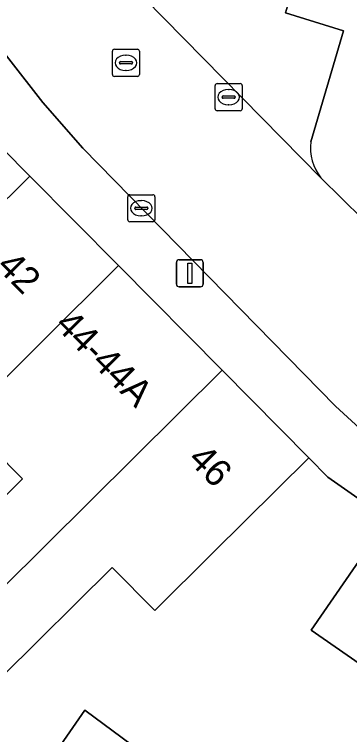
# Model space of a CAD drawing. Extents: x 160102 to 160934, y 382045 to 382923.
# Drawn here: x 160716.17 to 160728.56, y 382559.04 to 382585.65 of the extents above; entities that cross this region are included whole.
import ezdxf

# ---------------------------------------------------------------- set-up
doc = ezdxf.new("R2010")
doc.units = 0
for name, color, linetype in [('IMGEO_Erf', 7, 'Continuous'), ('IMGEO_Kolk', 7, 'Continuous'), ('IMGEO_Lichtmast', 7, 'Continuous'), ('IMGEO_Pand', 7, 'Continuous'), ('IMGEO_Pand_nummerreeks', 7, 'Continuous'), ('IMGEO_Parkeervlak_open', 7, 'Continuous'), ('IMGEO_Rijbaan_lokaal_open', 7, 'Continuous'), ('IMGEO_Rioolput', 7, 'Continuous'), ('IMGEO_Voetpad_open', 7, 'Continuous')]:
    doc.layers.add(name, color=color, linetype=linetype)

msp = doc.modelspace()

# ---------------------------------------------------------------- linework, layer by layer
at = {"layer": 'IMGEO_Erf'}
for points in [[(160712.429, 382564.482), (160716.472, 382568.491), (160714.294, 382570.688)], [(160735.98, 382556.667), (160738.891, 382560.779), (160733.36, 382564.639), (160730.529, 382560.551), (160727.134, 382562.902), (160729.974, 382567.003), (160727.75, 382568.555), (160727.058, 382569.275), (160723.508, 382565.755), (160721.365, 382563.631), (160719.79, 382565.22), (160715.708, 382561.174)], [(160716.762, 382557.031), (160718.775, 382559.948), (160730.146, 382551.518)]]:
    msp.add_lwpolyline(points, dxfattribs=at)
at = {"layer": 'IMGEO_Kolk'}
for p, q in [((160723.666, 382583.094), (160724.518, 382583.094)), ((160723.591, 382582.168), (160723.591, 382583.02)), ((160724.079, 382582.874), (160724.104, 382582.874)), ((160724.592, 382583.02), (160724.592, 382582.168)), ((160723.85, 382582.588), (160723.85, 382582.6)), ((160723.893, 382582.637), (160724.291, 382582.637)), ((160724.334, 382582.6), (160724.334, 382582.588)), ((160724.288, 382582.551), (160723.89, 382582.551)), ((160724.102, 382582.314), (160724.077, 382582.314)), ((160724.518, 382582.094), (160723.666, 382582.094)), ((160720.362, 382578.064), (160720.362, 382578.916)), ((160720.437, 382578.99), (160721.289, 382578.99)), ((160721.363, 382578.916), (160721.363, 382578.064)), ((160720.85, 382578.77), (160720.875, 382578.77)), ((160720.621, 382578.484), (160720.621, 382578.496)), ((160721.059, 382578.447), (160720.661, 382578.447)), ((160720.664, 382578.533), (160721.062, 382578.533)), ((160721.105, 382578.496), (160721.105, 382578.484)), ((160720.873, 382578.21), (160720.848, 382578.21)), ((160721.289, 382577.99), (160720.437, 382577.99))]:
    msp.add_line(p, q, dxfattribs=at)
for points in [[(160723.666, 382583.094), (160724.518, 382583.094)], [(160723.591, 382582.168), (160723.591, 382583.02)], [(160724.592, 382583.02), (160724.592, 382582.168)], [(160724.518, 382582.094), (160723.666, 382582.094)], [(160720.362, 382578.064), (160720.362, 382578.916)], [(160720.437, 382578.99), (160721.289, 382578.99)], [(160721.363, 382578.916), (160721.363, 382578.064)], [(160721.289, 382577.99), (160720.437, 382577.99)]]:
    msp.add_lwpolyline(points, dxfattribs=at)
for centre, radius, start, end in [((160723.668, 382583.018), 0.0765, 91.552, 178.448), ((160723.668, 382583.018), 0.0765, 91.552, 178.448), ((160724.516, 382583.018), 0.0765, 1.552, 88.448), ((160724.516, 382583.018), 0.0765, 1.552, 88.448), ((160723.89, 382582.597), 0.0403, 85.8775, 175.7526), ((160723.887, 382582.587), 0.0366, 178.938, 274.7102), ((160724.291, 382582.594), 0.043, 264.8664, 352.4533), ((160724.295, 382582.599), 0.0386, 1.7309, 96.639), ((160723.668, 382582.17), 0.0765, 181.552, 268.448), ((160723.668, 382582.17), 0.0765, 181.552, 268.448), ((160724.516, 382582.17), 0.0765, 271.552, 358.448), ((160724.516, 382582.17), 0.0765, 271.552, 358.448), ((160720.439, 382578.914), 0.0765, 91.552, 178.448), ((160720.439, 382578.914), 0.0765, 91.552, 178.448), ((160721.287, 382578.914), 0.0765, 1.552, 88.448), ((160721.287, 382578.914), 0.0765, 1.552, 88.448), ((160720.661, 382578.493), 0.0403, 85.8775, 175.7526), ((160720.658, 382578.483), 0.0366, 178.938, 274.7102), ((160721.062, 382578.49), 0.043, 264.8664, 352.4533), ((160721.066, 382578.495), 0.0386, 1.7309, 96.639), ((160720.439, 382578.066), 0.0765, 181.552, 268.448), ((160720.439, 382578.066), 0.0765, 181.552, 268.448), ((160721.287, 382578.066), 0.0765, 271.552, 358.448), ((160721.287, 382578.066), 0.0765, 271.552, 358.448)]:
    msp.add_arc(centre, radius, start, end, dxfattribs=at)
for centre, major_axis, ratio, start_param, end_param in [((160724.078, 382582.594), (-0.387, 0.002), 0.722429, 4.712389, 7.853982), ((160724.103, 382582.594), (-0.39, 0.002), 0.717154, 1.570796, 4.712389), ((160720.849, 382578.49), (-0.387, 0.002), 0.722429, 4.712389, 7.853982), ((160720.874, 382578.49), (-0.39, 0.002), 0.717154, 1.570796, 4.712389)]:
    msp.add_ellipse(centre, major_axis=major_axis, ratio=ratio, start_param=start_param, end_param=end_param, dxfattribs=at)
at = {"layer": 'IMGEO_Lichtmast'}
for p, q in [((160722.16, 382575.687), (160722.16, 382576.487)), ((160722.16, 382576.487), (160722.16, 382575.687)), ((160722.26, 382576.587), (160723.05, 382576.587)), ((160723.05, 382576.587), (160722.26, 382576.587)), ((160723.15, 382576.487), (160723.15, 382575.687)), ((160723.15, 382575.687), (160723.15, 382576.487)), ((160723.05, 382575.587), (160722.26, 382575.587)), ((160722.26, 382575.587), (160723.05, 382575.587))]:
    msp.add_line(p, q, dxfattribs=at)
msp.add_lwpolyline([(160722.58, 382576.462), (160722.73, 382576.462), (160722.73, 382575.712), (160722.58, 382575.712), (160722.58, 382576.462)], dxfattribs=at)
for centre, start, end in [((160722.26, 382576.487), 90, 180), ((160722.26, 382576.487), 90, 180), ((160723.05, 382576.487), 0, 90), ((160723.05, 382576.487), 360, 90), ((160722.26, 382575.687), 180, 270), ((160722.26, 382575.687), 180, 270), ((160723.05, 382575.687), 270, 0), ((160723.05, 382575.687), 270, 0)]:
    msp.add_arc(centre, 0.1, start, end, dxfattribs=at)
at = {"layer": 'IMGEO_Pand'}
for points in [[(160716.749, 382579.675), (160713.694, 382582.756), (160710.143, 382579.237), (160707.98, 382577.092), (160709.393, 382575.667), (160705.425, 382571.733), (160707.069, 382570.077)], [(160712.705, 382572.291), (160714.294, 382570.688), (160720.025, 382576.37), (160716.749, 382579.675), (160707.069, 382570.077), (160707.068, 382570.076), (160705.136, 382568.16), (160704.476, 382567.506), (160706.39, 382565.936), (160708.754, 382568.375)], [(160720.025, 382576.37), (160714.294, 382570.688), (160716.472, 382568.491), (160712.429, 382564.482), (160714.076, 382562.82), (160723.85, 382572.511)], [(160723.85, 382572.511), (160714.076, 382562.82), (160715.708, 382561.174), (160719.79, 382565.22), (160721.365, 382563.631), (160723.508, 382565.755), (160727.058, 382569.275)], [(160729.974, 382567.003), (160727.134, 382562.902), (160730.529, 382560.551), (160733.36, 382564.639)], [(160743.624, 382549.31), (160734.986, 382555.263), (160733.118, 382556.585), (160731.037, 382553.645), (160732.904, 382552.323), (160732.355, 382551.547), (160730.897, 382552.579), (160730.146, 382551.518), (160718.775, 382559.948), (160716.762, 382557.031), (160716.568, 382556.777), (160724.003, 382551.076), (160737.754, 382541.505), (160737.699, 382541.428), (160738.028, 382541.191), (160738.074, 382541.258)]]:
    msp.add_lwpolyline(points, close=True, dxfattribs=at)
at = {"layer": 'IMGEO_Parkeervlak_open'}
for points in [[(160727.121, 382580.948), (160728.334, 382585.044), (160726.196, 382585.713), (160726.601, 382587.08), (160724.192, 382587.786), (160724.671, 382589.582), (160722.499, 382590.184), (160721.466, 382586.612)], [(160720.976, 382586.252), (160727.5, 382579.611)]]:
    msp.add_lwpolyline(points, dxfattribs=at)
msp.add_arc((160728.931, 382580.739), 1.822, 173.407, 218.2459, dxfattribs=at)
at = {"layer": 'IMGEO_Rijbaan_lokaal_open'}
for points in [[(160746.901, 382560.196), (160747.665, 382559.678), (160749.343, 382562.158), (160746.722, 382563.918), (160744.971, 382565.082), (160736.054, 382571.254), (160733.244, 382573.838), (160732.75, 382574.262), (160729.043, 382578.08), (160727.5, 382579.611), (160720.976, 382586.252)], [(160714.785, 382585.506), (160717.231, 382582.398), (160718.708, 382580.708), (160728.04, 382571.177), (160730.264, 382569.13), (160731.094, 382568.559), (160733.581, 382566.848), (160743.117, 382560.436), (160743.433, 382560.188), (160743.809, 382560.192), (160745.559, 382560.507)]]:
    msp.add_lwpolyline(points, dxfattribs=at)
at = {"layer": 'IMGEO_Rioolput'}
for p, q in [((160719.794, 382583.436), (160719.794, 382584.288)), ((160719.869, 382584.362), (160720.721, 382584.362)), ((160720.795, 382584.288), (160720.795, 382583.436)), ((160720.096, 382583.905), (160720.494, 382583.905)), ((160720.282, 382584.142), (160720.307, 382584.142)), ((160720.053, 382583.856), (160720.053, 382583.868)), ((160720.491, 382583.819), (160720.093, 382583.819)), ((160720.537, 382583.868), (160720.537, 382583.856)), ((160720.721, 382583.362), (160719.869, 382583.362)), ((160720.305, 382583.582), (160720.28, 382583.582))]:
    msp.add_line(p, q, dxfattribs=at)
for points in [[(160719.794, 382583.436), (160719.794, 382584.288)], [(160719.869, 382584.362), (160720.721, 382584.362)], [(160720.795, 382584.288), (160720.795, 382583.436)], [(160720.721, 382583.362), (160719.869, 382583.362)]]:
    msp.add_lwpolyline(points, dxfattribs=at)
for centre, radius, start, end in [((160719.871, 382584.286), 0.0765, 91.552, 178.448), ((160719.871, 382584.286), 0.0765, 91.552, 178.448), ((160720.719, 382584.286), 0.0765, 1.552, 88.448), ((160720.719, 382584.286), 0.0765, 1.552, 88.448), ((160720.093, 382583.865), 0.0403, 85.8775, 175.7526), ((160720.498, 382583.867), 0.0386, 1.7309, 96.639), ((160720.09, 382583.855), 0.0366, 178.938, 274.7102), ((160720.494, 382583.862), 0.043, 264.8664, 352.4533), ((160719.871, 382583.438), 0.0765, 181.552, 268.448), ((160719.871, 382583.438), 0.0765, 181.552, 268.448), ((160720.719, 382583.438), 0.0765, 271.552, 358.448), ((160720.719, 382583.438), 0.0765, 271.552, 358.448)]:
    msp.add_arc(centre, radius, start, end, dxfattribs=at)
for centre, major_axis, ratio, start_param, end_param in [((160720.281, 382583.862), (-0.387, 0.002), 0.722429, 4.712389, 7.853982), ((160720.306, 382583.862), (-0.39, 0.002), 0.717154, 1.570796, 4.712389)]:
    msp.add_ellipse(centre, major_axis=major_axis, ratio=ratio, start_param=start_param, end_param=end_param, dxfattribs=at)
at = {"layer": 'IMGEO_Voetpad_open'}
for points in [[(160646.03, 382655.434), (160645.257, 382656.136), (160645.09, 382655.921), (160643.916, 382654.779), (160646.97, 382651.686), (160661.762, 382636.708), (160662.826, 382635.631), (160712.982, 382584.842), (160713.731, 382584.084), (160713.103, 382583.387), (160713.694, 382582.756), (160716.749, 382579.675), (160720.025, 382576.37), (160723.85, 382572.511), (160727.058, 382569.275), (160727.75, 382568.555), (160729.974, 382567.003), (160733.36, 382564.639), (160738.891, 382560.779), (160747.475, 382554.898), (160750.073, 382558.043), (160747.665, 382559.678), (160746.901, 382560.196)], [(160721.466, 382586.612), (160722.499, 382590.184), (160724.671, 382589.582), (160724.192, 382587.786), (160726.601, 382587.08), (160726.196, 382585.713), (160728.334, 382585.044), (160727.121, 382580.948)], [(160745.559, 382560.507), (160743.809, 382560.192), (160743.433, 382560.188), (160743.117, 382560.436), (160733.581, 382566.848), (160731.094, 382568.559), (160730.264, 382569.13), (160728.04, 382571.177), (160718.708, 382580.708), (160717.231, 382582.398), (160714.785, 382585.506)], [(160727.5, 382579.611), (160729.043, 382578.08), (160732.75, 382574.262), (160733.244, 382573.838), (160736.054, 382571.254)]]:
    msp.add_lwpolyline(points, dxfattribs=at)
msp.add_arc((160728.931, 382580.739), 1.822, 173.407, 218.2459, dxfattribs=at)

# ---------------------------------------------------------------- texts
at = {"layer": 'IMGEO_Pand_nummerreeks'}
for s, rotation, p in [('42', 314.7478, (160715.473, 382576.303)), ('44-44A', 314.7465, (160717.63, 382574.138)), ('46', 314.7503, (160722.543, 382569.171))]:
    msp.add_text(s, height=1, rotation=rotation, dxfattribs=at).set_placement(p)

doc.saveas('drawing.dxf')
